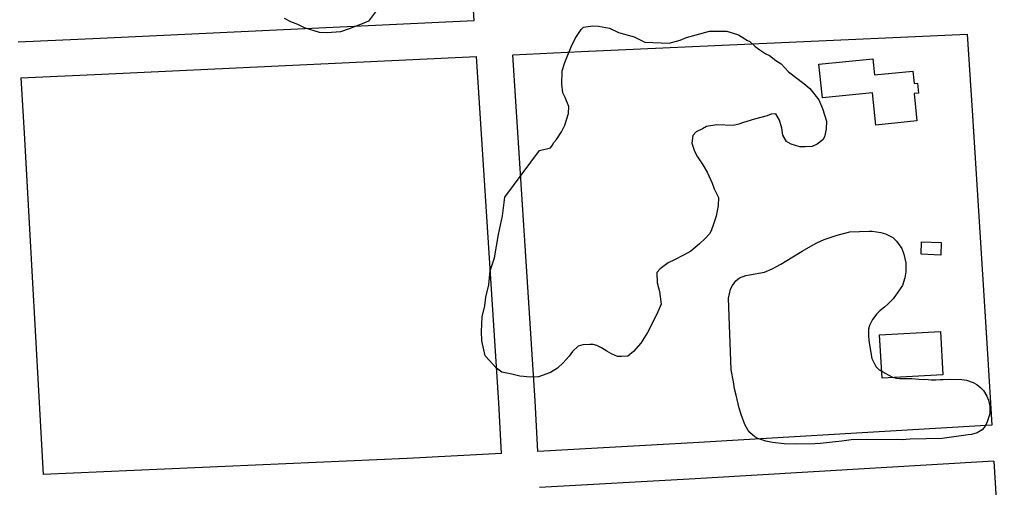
# Model space of a CAD drawing. Extents: x 3313447 to 3351316, y 703786 to 729172.
# Drawn here: x 3319890 to 3320699, y 710374 to 710763 of the extents above; entities that cross this region are included whole.
import ezdxf

# ---------------------------------------------------------------- set-up
doc = ezdxf.new("R2010")
doc.units = 0
for name, color, linetype in [('V-BLDG-OTLN', 7, 'Continuous'), ('V-ROAD-CNTR', 7, 'Continuous'), ('V-SITE-VEGE', 7, 'Continuous')]:
    doc.layers.add(name, color=color, linetype=linetype)

msp = doc.modelspace()

# ---------------------------------------------------------------- linework, layer by layer
at = {"layer": 'V-BLDG-OTLN'}
for points in [[(3320634.77, 710678.48), (3320600.61, 710675.07), (3320597.96, 710701.66), (3320556.35, 710697.51), (3320553.54, 710725.66), (3320598.35, 710730.14), (3320599.69, 710716.73), (3320631.4, 710719.9), (3320632.44, 710709.46), (3320635.33, 710709.75), (3320636.14, 710701.63), (3320632.5, 710701.26)], [(3320638.73, 710578.14), (3320655, 710577.49), (3320654.58, 710567.08), (3320638.31, 710567.72)], [(3320603.91, 710500.74), (3320654.38, 710503.5), (3320656.35, 710467.54), (3320605.88, 710464.78)]]:
    msp.add_lwpolyline(points, close=True, dxfattribs=at)
at = {"layer": 'V-ROAD-CNTR'}
for points in [[(3320267.36, 710762.02), (3320263.07, 710828.47), (3320260.48, 710959.54), (3320248.63, 711098.81)], [(3319888.91, 710744.29), (3319956.85, 710747.28), (3320267.36, 710762.02)], [(3320299.27, 710733.5), (3320356.05, 710736.19), (3320676.59, 710750.48)], [(3320676.59, 710750.48), (3320680.74, 710687.13), (3320693.32, 710485.09), (3320696.95, 710425.64)], [(3319890.86, 710714.35), (3319958.22, 710717.31), (3320269.3, 710732.08)], [(3320290.09, 710402.24), (3320287.92, 710444.17), (3320269.3, 710732.08)], [(3320320.05, 710403.89), (3320317.87, 710445.92), (3320299.27, 710733.5)], [(3319890.87, 710714.35), (3319893.87, 710668.37), (3319909.45, 710384.87)], [(3320696.95, 710425.64), (3320449.16, 710410.98), (3320320.05, 710403.89)], [(3320290.09, 710402.24), (3320211.83, 710397.94), (3319909.46, 710384.87)], [(3320698.78, 710395.7), (3320450.87, 710381.03), (3320321.6, 710373.93)], [(3320698.78, 710395.7), (3320702.09, 710341.36), (3320719.67, 710101), (3320724.18, 710052.28)]]:
    msp.add_lwpolyline(points, dxfattribs=at)
at = {"layer": 'V-SITE-VEGE'}
for points in [[(3320186.35, 710770.27), (3320179.5, 710761.43), (3320172.88, 710758.44), (3320163.63, 710754.91), (3320156.39, 710752.59), (3320145.31, 710751.72), (3320138.81, 710751.97), (3320126.6, 710755.71), (3320120.86, 710758.53), (3320115.1, 710760.71), (3320110, 710763.51)], [(3320292.75, 710615.24), (3320321.57, 710653.78), (3320330.76, 710656.02), (3320332.14, 710657.91), (3320333.54, 710660.46), (3320335.59, 710662.98), (3320339.74, 710669.32), (3320342.56, 710675.06), (3320345.54, 710684.7), (3320345.77, 710690.54), (3320342.81, 710697.81), (3320341.01, 710701.78), (3320339.99, 710708.97), (3320340.43, 710720.01), (3320342.65, 710727.08), (3320347.71, 710739.88), (3320351.23, 710746.89), (3320356.08, 710754.51), (3320358.11, 710756.38), (3320365.95, 710757.37), (3320370.49, 710757.19), (3320379.53, 710755.54), (3320387.19, 710751.98), (3320400.05, 710748.23), (3320408.99, 710743.98), (3320429.11, 710743.19), (3320438.3, 710745.43), (3320443.6, 710747.82), (3320462.66, 710752.93), (3320473.72, 710753.14), (3320476.96, 710753.02), (3320486.6, 710750.04)], [(3320486.6, 710750.04), (3320494.21, 710745.19), (3320496.13, 710744.46), (3320500.53, 710740.39), (3320504.32, 710737.64), (3320509.39, 710734.19), (3320512.58, 710732.76), (3320517.62, 710728.66), (3320522.06, 710725.89), (3320528.3, 710719.14), (3320540.93, 710709.54), (3320545.97, 710705.44), (3320553.41, 710696.05), (3320556.37, 710688.78), (3320559.86, 710678.24), (3320559.6, 710671.75), (3320558.05, 710665.31), (3320556.65, 710662.76), (3320551.95, 710659.04), (3320547.98, 710657.25), (3320542.11, 710656.83), (3320537.57, 710657.01), (3320530.5, 710659.23), (3320526.69, 710661.34), (3320523.64, 710666.66), (3320522.57, 710672.55), (3320520.88, 710679.12), (3320517.84, 710684.44), (3320513.92, 710683.94), (3320510.62, 710682.77), (3320500.1, 710679.94), (3320490.89, 710677.04), (3320486.94, 710675.9), (3320482.35, 710674.78), (3320468.71, 710675.31), (3320460.2, 710673.7), (3320456.88, 710671.88), (3320451.58, 710669.48), (3320448.85, 710666.34), (3320447.95, 710659.87), (3320450.29, 710653.28), (3320452.71, 710648.63), (3320457, 710641.96), (3320460.67, 710635.97), (3320464.86, 710626.7), (3320466.63, 710622.08), (3320470.24, 710614.78), (3320469.99, 710608.29), (3320468.33, 710599.25), (3320466.16, 710593.49), (3320463.95, 710587.07), (3320462.55, 710584.53), (3320459.15, 710580.76), (3320454.43, 710576.39), (3320447.03, 710570.18), (3320441.71, 710567.14), (3320433.1, 710562.92), (3320428.45, 710560.51), (3320421.75, 710555.57), (3320419.03, 710552.42), (3320419.35, 710543.95), (3320421.02, 710536.74), (3320422.56, 710526.28), (3320418.98, 710517.96), (3320411.23, 710502.66), (3320405.68, 710493.78), (3320399.55, 710486.86), (3320394.85, 710483.15), (3320389.64, 710482.7), (3320386.39, 710482.83), (3320381.27, 710484.98), (3320377.45, 710487.08), (3320373.01, 710489.85), (3320369.19, 710491.96), (3320365.97, 710492.73), (3320363.37, 710492.83), (3320357.5, 710492.42), (3320353.56, 710491.27), (3320348.84, 710486.9), (3320346.09, 710483.11), (3320341.31, 710477.44), (3320336.59, 710473.08), (3320330.6, 710469.41), (3320320.7, 710465.9), (3320314.19, 710465.5), (3320305.12, 710466.51), (3320298.68, 710468.06), (3320290.29, 710469.69), (3320285.88, 710473.12), (3320276.52, 710483.24), (3320273.76, 710495.7), (3320273.41, 710503.52), (3320273.9, 710515.85), (3320276.2, 710524.86), (3320277.13, 710531.98), (3320279.49, 710542.29), (3320280.59, 710553.95), (3320284.27, 710564.86), (3320287.63, 710584.23), (3320290.84, 710599.71), (3320292.75, 710615.24)]]:
    msp.add_lwpolyline(points, dxfattribs=at)
msp.add_lwpolyline([(3320677.42, 710417.74), (3320655.69, 710414.76), (3320629.32, 710414), (3320622.55, 710413.59), (3320618.73, 710413.74), (3320580.22, 710413.45), (3320572.52, 710412.4), (3320554.44, 710410.63), (3320550.15, 710410.35), (3320535.05, 710409.81), (3320524.71, 710410.22), (3320514.84, 710411.28), (3320509.48, 710412.39), (3320505.25, 710413.68), (3320502.82, 710414.68), (3320500.17, 710416.13), (3320496.26, 710419.66), (3320494.55, 710421.98), (3320492.02, 710426.36), (3320488.96, 710434.59), (3320487.15, 710439.83), (3320484.86, 710450.51), (3320483.5, 710455.96), (3320482.6, 710461.85), (3320480.51, 710471.61), (3320478.57, 710531.35), (3320479.16, 710534.71), (3320480.21, 710538.72), (3320481.69, 710541.81), (3320484.53, 710545.53), (3320487.56, 710548.11), (3320492.82, 710550.16), (3320495.76, 710550.49), (3320508.24, 710552.93), (3320514.65, 710555.6), (3320521.77, 710559.38), (3320531.7, 710565.52), (3320539.53, 710570.16), (3320546.68, 710574.38), (3320551.74, 710577.11), (3320557.93, 710580.02), (3320568.66, 710583.66), (3320579.12, 710586.4), (3320595.12, 710586.9), (3320597.82, 710586.79), (3320604.99, 710585.83), (3320608.77, 710584.78), (3320614.73, 710581.62), (3320617.76, 710578.58), (3320622.25, 710572.55), (3320624.09, 710567.75), (3320625.62, 710560.71), (3320625.54, 710553.06), (3320624.9, 710548.13), (3320622.85, 710541.68), (3320615.21, 710530.72), (3320610.99, 710526.61), (3320607.96, 710523.8), (3320604.47, 710521.01), (3320601.66, 710518.2), (3320598.1, 710513.38), (3320595.43, 710508.54), (3320594.63, 710505.41), (3320594.62, 710499.33), (3320595.09, 710494.14), (3320597.51, 710481.21), (3320599.79, 710476.17), (3320601.06, 710474.09), (3320603.44, 710471.75), (3320608.51, 710468.85), (3320614.69, 710465.68), (3320617.81, 710464.88), (3320620.72, 710464.54), (3320626.12, 710464.55), (3320630.62, 710464.38), (3320636.46, 710463.92), (3320644.1, 710463.62), (3320646.56, 710463.3), (3320650.62, 710463.37), (3320654.01, 710463.69), (3320656.71, 710463.58), (3320661.67, 710463.83), (3320672.24, 710463.65), (3320676.05, 710463.05), (3320681.6, 710461.25), (3320684.69, 710459.56), (3320687.96, 710456.73), (3320690.12, 710454.39), (3320692.86, 710449.78), (3320694.31, 710446.57), (3320695.46, 710441.57), (3320695.45, 710435.27), (3320693.16, 710428.61), (3320691.93, 710425.95), (3320690.72, 710423.75), (3320689.06, 710421.79), (3320684.92, 710419.47), (3320680.14, 710418.08)], close=True, dxfattribs=at)

doc.saveas('drawing.dxf')
